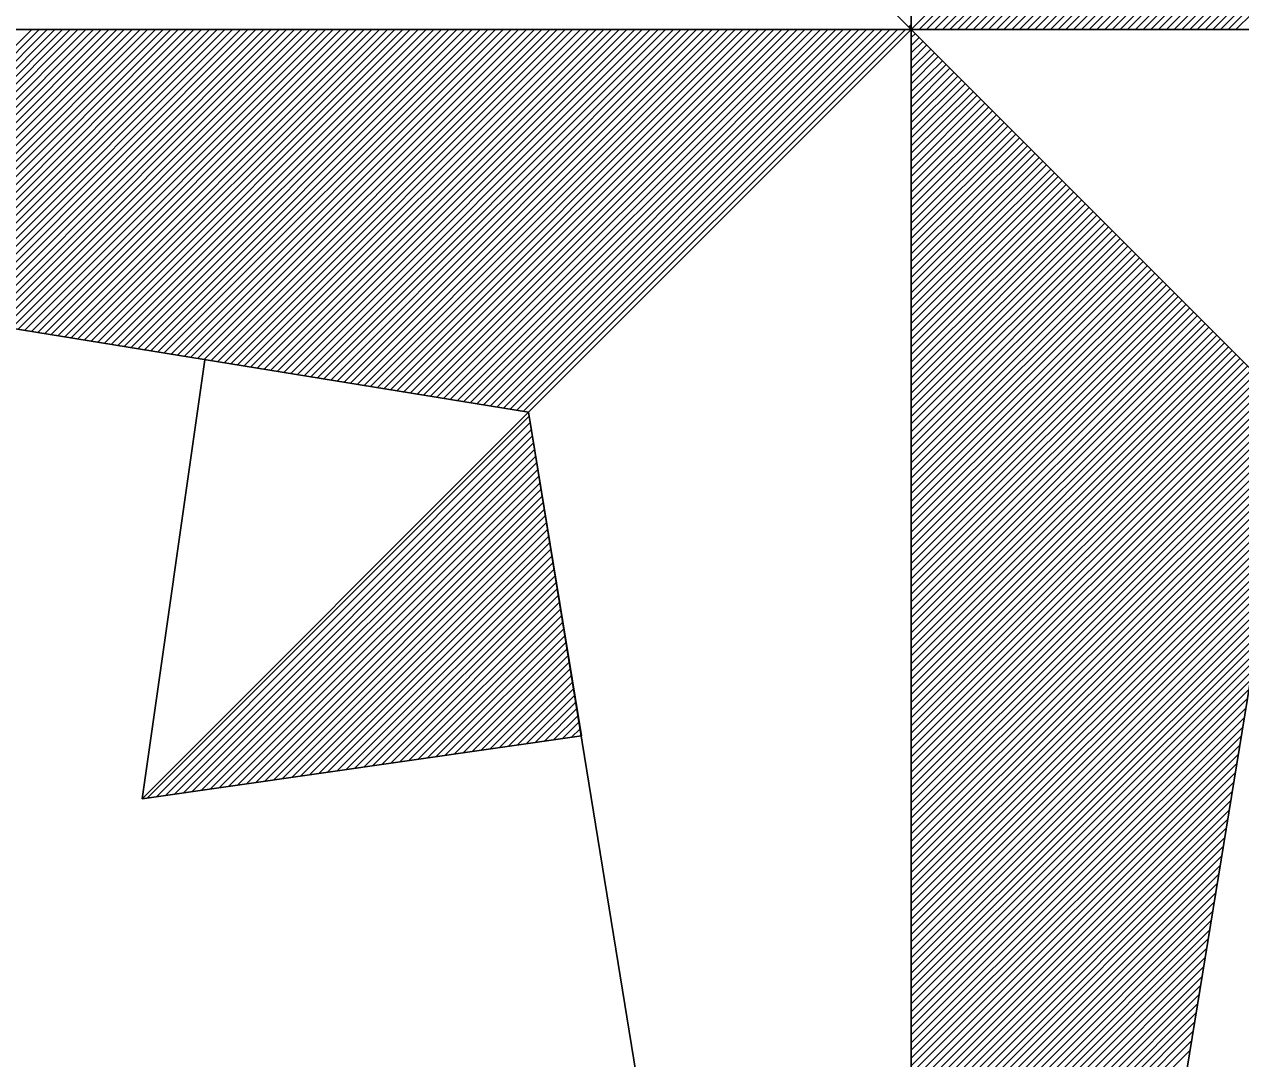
# Model space of a CAD drawing. Extents: x 576692 to 577659, y 273254 to 273799.
# Drawn here: x 577469.933 to 577472.781, y 273527.001 to 273529.423 of the extents above; entities that cross this region are included whole.
import ezdxf

# ---------------------------------------------------------------- set-up
doc = ezdxf.new("R2010")
doc.units = 0
doc.layers.add('RAMI_UZMR_####_####_#', color=7, linetype='Continuous')

msp = doc.modelspace()

# ---------------------------------------------------------------- linework, layer by layer
at = {"layer": 'RAMI_UZMR_####_####_#'}
for p, q in [((577472.0096, 273535.8105), (577472.0096, 273529.4105)), ((577472.0096, 273529.4105), (577471.1136, 273530.3065)), ((577471.1136, 273530.3065), (577472.0096, 273529.4105)), ((577472.0096, 273529.4105), (577472.9056, 273530.3065)), ((577472.028, 273529.4105), (577472.9208, 273530.3041)), ((577472.0456, 273529.4105), (577472.9368, 273530.3017)), ((577472.064, 273529.4105), (577472.9528, 273530.2985)), ((577472.0824, 273529.4105), (577472.968, 273530.2969)), ((577472.1, 273529.4105), (577472.9832, 273530.2937)), ((577472.1176, 273529.4105), (577472.9992, 273530.2913)), ((577472.136, 273529.4105), (577473.0144, 273530.2889)), ((577472.1544, 273529.4105), (577473.0304, 273530.2865)), ((577472.1728, 273529.4105), (577473.0456, 273530.2841)), ((577472.1904, 273529.4105), (577473.0616, 273530.2809)), ((577472.2088, 273529.4105), (577473.0768, 273530.2785)), ((577472.2264, 273529.4105), (577473.092, 273530.2761)), ((577472.2448, 273529.4105), (577473.108, 273530.2737)), ((577472.2632, 273529.4105), (577473.124, 273530.2713)), ((577472.2808, 273529.4105), (577473.1392, 273530.2689)), ((577472.2992, 273529.4105), (577473.1544, 273530.2665)), ((577472.3176, 273529.4105), (577473.1704, 273530.2633)), ((577472.3352, 273529.4105), (577473.1856, 273530.2609)), ((577472.3536, 273529.4105), (577473.2016, 273530.2585)), ((577472.3712, 273529.4105), (577473.2168, 273530.2561)), ((577472.3896, 273529.4105), (577473.2328, 273530.2537)), ((577472.408, 273529.4105), (577473.248, 273530.2505)), ((577472.4264, 273529.4105), (577473.2632, 273530.2481)), ((577472.444, 273529.4105), (577473.2792, 273530.2457)), ((577472.4624, 273529.4105), (577473.2952, 273530.2433)), ((577472.48, 273529.4105), (577473.3104, 273530.2409)), ((577472.4984, 273529.4105), (577473.3256, 273530.2385)), ((577472.516, 273529.4105), (577473.3416, 273530.2361)), ((577472.5344, 273529.4105), (577473.3568, 273530.2329)), ((577472.5528, 273529.4105), (577473.3728, 273530.2305)), ((577472.5704, 273529.4105), (577473.388, 273530.2281)), ((577472.5888, 273529.4105), (577473.404, 273530.2257)), ((577472.6072, 273529.4105), (577473.4192, 273530.2233)), ((577472.6248, 273529.4105), (577473.4352, 273530.2209)), ((577472.6432, 273529.4105), (577473.4504, 273530.2185)), ((577472.6616, 273529.4105), (577473.4664, 273530.2153)), ((577472.6792, 273529.4105), (577473.4816, 273530.2129)), ((577472.6976, 273529.4105), (577473.4968, 273530.2105)), ((577472.716, 273529.4105), (577473.5128, 273530.2081)), ((577472.7336, 273529.4105), (577473.5288, 273530.2057)), ((577472.7512, 273529.4105), (577473.544, 273530.2025)), ((577472.7696, 273529.4105), (577473.5592, 273530.2001)), ((577471.1136, 273528.5145), (577465.6096, 273529.4105)), ((577465.6096, 273529.4105), (577472.0096, 273529.4105)), ((577472.0096, 273529.4105), (577465.6096, 273529.4105)), ((577469.3424, 273528.8025), (577469.9504, 273529.4105)), ((577469.3584, 273528.8001), (577469.968, 273529.4105)), ((577469.3736, 273528.7977), (577469.9864, 273529.4105)), ((577469.3888, 273528.7953), (577470.0048, 273529.4105)), ((577469.4048, 273528.7929), (577470.0224, 273529.4105)), ((577469.42, 273528.7905), (577470.0408, 273529.4105)), ((577469.436, 273528.7881), (577470.0584, 273529.4105)), ((577469.452, 273528.7849), (577470.0768, 273529.4105)), ((577469.4672, 273528.7825), (577470.0952, 273529.4105)), ((577469.4824, 273528.7801), (577470.1128, 273529.4105)), ((577469.4984, 273528.7777), (577470.1312, 273529.4105)), ((577469.5136, 273528.7753), (577470.1496, 273529.4105)), ((577469.5296, 273528.7729), (577470.1672, 273529.4105)), ((577469.5448, 273528.7705), (577470.1856, 273529.4105)), ((577469.5608, 273528.7673), (577470.204, 273529.4105)), ((577469.576, 273528.7649), (577470.2216, 273529.4105)), ((577469.5912, 273528.7625), (577470.24, 273529.4105)), ((577469.6072, 273528.7601), (577470.2584, 273529.4105)), ((577469.6232, 273528.7577), (577470.276, 273529.4105)), ((577469.6384, 273528.7545), (577470.2936, 273529.4105)), ((577469.6536, 273528.7521), (577470.312, 273529.4105)), ((577469.6696, 273528.7497), (577470.3304, 273529.4105)), ((577469.6848, 273528.7473), (577470.348, 273529.4105)), ((577469.7008, 273528.7449), (577470.3664, 273529.4105)), ((577469.716, 273528.7425), (577470.3848, 273529.4105)), ((577469.732, 273528.7401), (577470.4024, 273529.4105)), ((577469.7472, 273528.7369), (577470.4208, 273529.4105)), ((577469.7624, 273528.7345), (577470.4392, 273529.4105)), ((577469.7784, 273528.7321), (577470.4568, 273529.4105)), ((577469.7944, 273528.7297), (577470.4752, 273529.4105)), ((577469.8096, 273528.7273), (577470.4936, 273529.4105)), ((577469.8248, 273528.7241), (577470.5112, 273529.4105)), ((577469.8408, 273528.7217), (577470.5296, 273529.4105)), ((577469.856, 273528.7193), (577470.5472, 273529.4105)), ((577469.872, 273528.7169), (577470.5656, 273529.4105)), ((577469.8872, 273528.7145), (577470.584, 273529.4105)), ((577469.9032, 273528.7113), (577470.6016, 273529.4105)), ((577469.9184, 273528.7089), (577470.62, 273529.4105)), ((577469.9344, 273528.7065), (577470.6384, 273529.4105)), ((577469.9496, 273528.7041), (577470.656, 273529.4105)), ((577469.9648, 273528.7017), (577470.6744, 273529.4105)), ((577469.9808, 273528.6985), (577470.692, 273529.4105)), ((577469.996, 273528.6969), (577470.7104, 273529.4105)), ((577470.012, 273528.6937), (577470.7288, 273529.4105)), ((577470.028, 273528.6913), (577470.7464, 273529.4105)), ((577470.0432, 273528.6889), (577470.7648, 273529.4105)), ((577470.0584, 273528.6865), (577470.7832, 273529.4105)), ((577470.0744, 273528.6841), (577470.8008, 273529.4105)), ((577470.0896, 273528.6809), (577470.8192, 273529.4105)), ((577470.1056, 273528.6785), (577470.8368, 273529.4105)), ((577470.1208, 273528.6761), (577470.8552, 273529.4105)), ((577470.1368, 273528.6737), (577470.8736, 273529.4105)), ((577470.152, 273528.6713), (577470.892, 273529.4105)), ((577470.1672, 273528.6689), (577470.9096, 273529.4105)), ((577470.1832, 273528.6665), (577470.9272, 273529.4105)), ((577470.1992, 273528.6633), (577470.9456, 273529.4105)), ((577470.2144, 273528.6609), (577470.964, 273529.4105)), ((577470.2296, 273528.6585), (577470.9816, 273529.4105)), ((577470.2456, 273528.6561), (577471, 273529.4105)), ((577470.2608, 273528.6537), (577471.0184, 273529.4105)), ((577470.2768, 273528.6505), (577471.036, 273529.4105)), ((577470.292, 273528.6481), (577471.0544, 273529.4105)), ((577470.308, 273528.6457), (577471.0728, 273529.4105)), ((577470.3232, 273528.6433), (577471.0904, 273529.4105)), ((577470.3384, 273528.6409), (577471.1088, 273529.4105)), ((577470.3544, 273528.6385), (577471.1272, 273529.4105)), ((577470.3704, 273528.6361), (577471.1448, 273529.4105)), ((577470.3856, 273528.6329), (577471.1632, 273529.4105)), ((577470.4008, 273528.6305), (577471.1808, 273529.4105)), ((577470.4168, 273528.6281), (577471.1992, 273529.4105)), ((577470.432, 273528.6257), (577471.2168, 273529.4105)), ((577470.448, 273528.6233), (577471.2352, 273529.4105)), ((577470.4632, 273528.6209), (577471.2536, 273529.4105)), ((577470.4792, 273528.6185), (577471.272, 273529.4105)), ((577470.4944, 273528.6153), (577471.2896, 273529.4105)), ((577470.5104, 273528.6129), (577471.308, 273529.4105)), ((577470.5256, 273528.6105), (577471.3256, 273529.4105)), ((577470.5408, 273528.6081), (577471.344, 273529.4105)), ((577470.5568, 273528.6057), (577471.3624, 273529.4105)), ((577470.572, 273528.6025), (577471.38, 273529.4105)), ((577470.588, 273528.6001), (577471.3984, 273529.4105)), ((577470.604, 273528.5977), (577471.4168, 273529.4105)), ((577470.6192, 273528.5953), (577471.4344, 273529.4105)), ((577470.6344, 273528.5929), (577471.4528, 273529.4105)), ((577470.6504, 273528.5897), (577471.4704, 273529.4105)), ((577470.6656, 273528.5873), (577471.4888, 273529.4105)), ((577470.6816, 273528.5849), (577471.5072, 273529.4105)), ((577470.6968, 273528.5825), (577471.5248, 273529.4105)), ((577470.7128, 273528.5801), (577471.5432, 273529.4105)), ((577470.728, 273528.5769), (577471.5608, 273529.4105)), ((577470.7432, 273528.5745), (577471.5792, 273529.4105)), ((577470.7592, 273528.5721), (577471.5976, 273529.4105)), ((577470.7752, 273528.5697), (577471.6152, 273529.4105)), ((577470.7904, 273528.5673), (577471.6336, 273529.4105)), ((577470.8056, 273528.5649), (577471.652, 273529.4105)), ((577470.8216, 273528.5625), (577471.6696, 273529.4105)), ((577470.8368, 273528.5593), (577471.688, 273529.4105)), ((577470.8528, 273528.5569), (577471.7064, 273529.4105)), ((577470.868, 273528.5545), (577471.724, 273529.4105)), ((577470.884, 273528.5521), (577471.7424, 273529.4105)), ((577470.8992, 273528.5497), (577471.7608, 273529.4105)), ((577470.9144, 273528.5465), (577471.7784, 273529.4105)), ((577470.9304, 273528.5449), (577471.7968, 273529.4105)), ((577470.9464, 273528.5417), (577471.8144, 273529.4105)), ((577470.9616, 273528.5393), (577471.8328, 273529.4105)), ((577470.9768, 273528.5369), (577471.8504, 273529.4105)), ((577470.9928, 273528.5345), (577471.8688, 273529.4105)), ((577471.008, 273528.5321), (577471.8872, 273529.4105)), ((577471.024, 273528.5289), (577471.9048, 273529.4105)), ((577471.0392, 273528.5265), (577471.9232, 273529.4105)), ((577471.0552, 273528.5241), (577471.9416, 273529.4105)), ((577471.0704, 273528.5217), (577471.9592, 273529.4105)), ((577471.0864, 273528.5193), (577471.9776, 273529.4105)), ((577471.1016, 273528.5169), (577471.996, 273529.4105)), ((577471.1136, 273528.5145), (577472.0096, 273529.4105)), ((577472.0096, 273529.4105), (577471.1136, 273528.5145)), ((577472.004, 273529.4169), (577472.0096, 273529.4225)), ((577472.0056, 273529.4145), (577472.0096, 273529.4185)), ((577478.4096, 273529.4105), (577472.0096, 273529.4105)), ((577478.4096, 273529.4105), (577472.0096, 273529.4105)), ((577472.0096, 273529.4105), (577472.9056, 273528.5145)), ((577472.0096, 273523.0105), (577472.0096, 273529.4105)), ((577472.0096, 273529.4105), (577472.9056, 273528.5145)), ((577472.0096, 273529.4105), (577472.0096, 273523.0105)), ((577472.0096, 273529.4105), (577472.0104, 273529.4105)), ((577472.0096, 273529.3921), (577472.0192, 273529.4017)), ((577472.0096, 273529.3737), (577472.028, 273529.3921)), ((577472.0096, 273529.3561), (577472.0376, 273529.3833)), ((577472.0096, 273529.3377), (577472.0464, 273529.3745)), ((577472.0096, 273529.3193), (577472.0552, 273529.3649)), ((577472.0096, 273529.3017), (577472.064, 273529.3561)), ((577472.0096, 273529.2833), (577472.0728, 273529.3473)), ((577472.0096, 273529.2657), (577472.0824, 273529.3377)), ((577472.0096, 273529.2473), (577472.0912, 273529.3289)), ((577472.0096, 273529.2289), (577472.1, 273529.3201)), ((577472.0096, 273529.2105), (577472.1096, 273529.3105)), ((577472.0096, 273529.1929), (577472.1184, 273529.3017)), ((577472.0096, 273529.1753), (577472.128, 273529.2929)), ((577472.0096, 273529.1569), (577472.1368, 273529.2841)), ((577472.0096, 273529.1385), (577472.1456, 273529.2745)), ((577472.0096, 273529.1209), (577472.1552, 273529.2657)), ((577472.0096, 273529.1025), (577472.164, 273529.2569)), ((577472.0096, 273529.0841), (577472.1728, 273529.2473)), ((577472.0096, 273529.0665), (577472.1816, 273529.2385)), ((577472.0096, 273529.0481), (577472.1912, 273529.2297)), ((577472.0096, 273529.0297), (577472.2, 273529.2201)), ((577472.0096, 273529.0121), (577472.2088, 273529.2113)), ((577472.0096, 273528.9937), (577472.2184, 273529.2025)), ((577472.0096, 273528.9753), (577472.2272, 273529.1929)), ((577472.0096, 273528.9577), (577472.236, 273529.1841)), ((577472.0096, 273528.9393), (577472.2456, 273529.1753)), ((577472.0096, 273528.9217), (577472.2544, 273529.1657)), ((577472.0096, 273528.9033), (577472.2632, 273529.1569)), ((577472.0096, 273528.8857), (577472.2728, 273529.1481)), ((577472.0096, 273528.8673), (577472.2816, 273529.1385)), ((577472.0096, 273528.8489), (577472.2904, 273529.1297)), ((577472.0096, 273528.8305), (577472.3, 273529.1209)), ((577472.0096, 273528.8129), (577472.3088, 273529.1113)), ((577472.0096, 273528.7945), (577472.3176, 273529.1025)), ((577472.0096, 273528.7769), (577472.3264, 273529.0937)), ((577472.0096, 273528.7585), (577472.336, 273529.0841)), ((577472.0096, 273528.7401), (577472.3448, 273529.0753)), ((577472.0096, 273528.7225), (577472.3536, 273529.0665)), ((577472.0096, 273528.7041), (577472.3632, 273529.0569)), ((577472.0096, 273528.6857), (577472.372, 273529.0481)), ((577472.0096, 273528.6681), (577472.3808, 273529.0393)), ((577472.0096, 273528.6497), (577472.3904, 273529.0305)), ((577472.0096, 273528.6321), (577472.3992, 273529.0217)), ((577472.0096, 273528.6137), (577472.4088, 273529.0121)), ((577472.0096, 273528.5953), (577472.4176, 273529.0033)), ((577472.0096, 273528.5777), (577472.4264, 273528.9945)), ((577472.0096, 273528.5593), (577472.4352, 273528.9849)), ((577472.0096, 273528.5417), (577472.444, 273528.9761)), ((577472.0096, 273528.5233), (577472.4536, 273528.9673)), ((577472.0096, 273528.5049), (577472.4624, 273528.9577)), ((577472.0096, 273528.4873), (577472.4712, 273528.9489)), ((577472.0096, 273528.4689), (577472.4808, 273528.9401)), ((577472.0096, 273528.4505), (577472.4896, 273528.9305)), ((577472.0096, 273528.4329), (577472.4984, 273528.9217)), ((577472.0096, 273528.4145), (577472.508, 273528.9129)), ((577472.0096, 273528.3961), (577472.5168, 273528.9033)), ((577472.0096, 273528.3785), (577472.5256, 273528.8945)), ((577472.0096, 273528.3601), (577472.5352, 273528.8857)), ((577472.0096, 273528.3417), (577472.544, 273528.8761)), ((577472.0096, 273528.3241), (577472.5528, 273528.8673)), ((577472.0096, 273528.3057), (577472.5624, 273528.8585)), ((577472.0096, 273528.2881), (577472.5712, 273528.8489)), ((577472.0096, 273528.2697), (577472.58, 273528.8401)), ((577472.0096, 273528.2521), (577472.5896, 273528.8313)), ((577472.0096, 273528.2337), (577472.5984, 273528.8217)), ((577472.0096, 273528.2153), (577472.6072, 273528.8129)), ((577472.0096, 273528.1977), (577472.6168, 273528.8041)), ((577472.0096, 273528.1793), (577472.6256, 273528.7945)), ((577472.0096, 273528.1609), (577472.6344, 273528.7857)), ((577472.0096, 273528.1433), (577472.644, 273528.7769)), ((577472.0096, 273528.1249), (577472.6528, 273528.7681)), ((577472.0096, 273528.1065), (577472.6616, 273528.7593)), ((577472.0096, 273528.0889), (577472.6712, 273528.7497)), ((577472.0096, 273528.0705), (577472.68, 273528.7409)), ((577472.0096, 273528.0521), (577472.6888, 273528.7313)), ((577472.0096, 273528.0345), (577472.6976, 273528.7225)), ((577472.0096, 273528.0161), (577472.7064, 273528.7137)), ((577472.0096, 273527.9985), (577472.716, 273528.7041)), ((577472.0096, 273527.9801), (577472.7248, 273528.6953)), ((577472.0096, 273527.9617), (577472.7336, 273528.6865)), ((577472.0096, 273527.9441), (577472.7432, 273528.6769)), ((577472.0096, 273527.9257), (577472.752, 273528.6681)), ((577472.0096, 273527.9081), (577472.7608, 273528.6593)), ((577472.0096, 273527.8897), (577472.7704, 273528.6505)), ((577472.0096, 273527.8713), (577472.7792, 273528.6409)), ((577470.2088, 273527.6097), (577470.356, 273528.6377)), ((577472.0096, 273527.8537), (577472.788, 273528.6321)), ((577472.0096, 273527.8353), (577472.7976, 273528.6233)), ((577472.0096, 273527.8169), (577472.8064, 273528.6137)), ((577472.0096, 273527.7993), (577472.8152, 273528.6049)), ((577472.0096, 273527.7809), (577472.8248, 273528.5961)), ((577472.0096, 273527.7633), (577472.8336, 273528.5865)), ((577472.0096, 273527.7449), (577472.8424, 273528.5777)), ((577472.0096, 273527.7265), (577472.852, 273528.5689)), ((577472.0096, 273527.7081), (577472.8608, 273528.5593)), ((577472.0096, 273527.6905), (577472.8696, 273528.5505)), ((577472.0096, 273527.6721), (577472.8792, 273528.5417)), ((577472.0096, 273527.6545), (577472.888, 273528.5321)), ((577470.2088, 273527.6097), (577471.1136, 273528.5145)), ((577470.2088, 273527.6097), (577471.1136, 273528.5145)), ((577470.2208, 273527.6113), (577471.1152, 273528.5057)), ((577472.0096, 273523.0105), (577471.1136, 273528.5145)), ((577471.1136, 273528.5145), (577471.2376, 273527.7569)), ((577472.0096, 273527.6361), (577472.8968, 273528.5233)), ((577472.9056, 273528.5145), (577472.0096, 273523.0105)), ((577472.0096, 273527.6185), (577472.9056, 273528.5137)), ((577470.2424, 273527.6145), (577471.1176, 273528.4905)), ((577470.2632, 273527.6169), (577471.1208, 273528.4745)), ((577472.0096, 273527.6001), (577472.9024, 273528.4921)), ((577472.0096, 273527.5817), (577472.8984, 273528.4713)), ((577470.284, 273527.6201), (577471.1224, 273528.4585)), ((577470.3056, 273527.6233), (577471.1256, 273528.4433)), ((577472.0096, 273527.5641), (577472.8952, 273528.4489)), ((577470.3264, 273527.6265), (577471.128, 273528.4281)), ((577470.348, 273527.6297), (577471.1304, 273528.4121)), ((577472.0096, 273527.5457), (577472.892, 273528.4273)), ((577470.3688, 273527.6329), (577471.1328, 273528.3969)), ((577472.0096, 273527.5273), (577472.888, 273528.4057)), ((577472.0096, 273527.5097), (577472.8848, 273528.3841)), ((577470.3896, 273527.6353), (577471.1352, 273528.3809)), ((577470.4112, 273527.6385), (577471.1384, 273528.3657)), ((577472.0096, 273527.4913), (577472.8808, 273528.3625)), ((577470.432, 273527.6417), (577471.1408, 273528.3497)), ((577470.4536, 273527.6449), (577471.1432, 273528.3345)), ((577472.0096, 273527.4729), (577472.8776, 273528.3409)), ((577470.4744, 273527.6473), (577471.1456, 273528.3185)), ((577470.4952, 273527.6505), (577471.148, 273528.3033)), ((577472.0096, 273527.4553), (577472.8744, 273528.3193)), ((577472.0096, 273527.4369), (577472.8704, 273528.2977)), ((577470.5168, 273527.6537), (577471.1504, 273528.2873)), ((577470.5376, 273527.6569), (577471.1528, 273528.2721)), ((577472.0096, 273527.4185), (577472.8664, 273528.2761)), ((577470.5592, 273527.6593), (577471.156, 273528.2569)), ((577470.58, 273527.6625), (577471.1584, 273528.2409)), ((577472.0096, 273527.4009), (577472.8632, 273528.2545)), ((577470.6008, 273527.6657), (577471.1608, 273528.2249)), ((577472.0096, 273527.3833), (577472.86, 273528.2329)), ((577470.6224, 273527.6689), (577471.1632, 273528.2097)), ((577470.6432, 273527.6721), (577471.1656, 273528.1945)), ((577472.0096, 273527.3649), (577472.8568, 273528.2113)), ((577472.0096, 273527.3465), (577472.8528, 273528.1897)), ((577470.6648, 273527.6745), (577471.1688, 273528.1785)), ((577470.6856, 273527.6777), (577471.1712, 273528.1633)), ((577472.0096, 273527.3281), (577472.8496, 273528.1681)), ((577470.7064, 273527.6809), (577471.1736, 273528.1473)), ((577470.728, 273527.6841), (577471.176, 273528.1321)), ((577472.0096, 273527.3105), (577472.8456, 273528.1465)), ((577470.7488, 273527.6873), (577471.1784, 273528.1161)), ((577470.7704, 273527.6897), (577471.1808, 273528.1009)), ((577472.0096, 273527.2921), (577472.8424, 273528.1249)), ((577472.0096, 273527.2745), (577472.8384, 273528.1033)), ((577470.7912, 273527.6929), (577471.1832, 273528.0857)), ((577470.812, 273527.6961), (577471.1864, 273528.0697)), ((577472.0096, 273527.2561), (577472.8352, 273528.0817)), ((577470.8336, 273527.6993), (577471.1888, 273528.0537)), ((577472.0096, 273527.2377), (577472.832, 273528.0601)), ((577470.8544, 273527.7017), (577471.1912, 273528.0385)), ((577470.876, 273527.7049), (577471.1936, 273528.0233)), ((577472.0096, 273527.2201), (577472.828, 273528.0385)), ((577472.0096, 273527.2017), (577472.8248, 273528.0169)), ((577470.8968, 273527.7081), (577471.196, 273528.0073)), ((577470.9176, 273527.7113), (577471.1992, 273527.9921)), ((577472.0096, 273527.1833), (577472.8216, 273527.9945)), ((577470.9392, 273527.7145), (577471.2016, 273527.9761)), ((577470.96, 273527.7169), (577471.204, 273527.9609)), ((577472.0096, 273527.1657), (577472.8176, 273527.9737)), ((577470.9816, 273527.7201), (577471.2064, 273527.9449)), ((577471.0024, 273527.7233), (577471.2088, 273527.9297)), ((577472.0096, 273527.1473), (577472.8144, 273527.9513)), ((577472.0096, 273527.1297), (577472.8104, 273527.9305)), ((577471.0232, 273527.7257), (577471.212, 273527.9145)), ((577471.0448, 273527.7289), (577471.2144, 273527.8985)), ((577472.0096, 273527.1113), (577472.8072, 273527.9089)), ((577471.0656, 273527.7321), (577471.2168, 273527.8825)), ((577472.0096, 273527.0929), (577472.804, 273527.8873)), ((577471.0872, 273527.7353), (577471.2192, 273527.8673)), ((577471.108, 273527.7385), (577471.2216, 273527.8521)), ((577472.0096, 273527.0753), (577472.8, 273527.8657)), ((577472.0096, 273527.0569), (577472.796, 273527.8441)), ((577471.1288, 273527.7417), (577471.224, 273527.8361)), ((577471.1504, 273527.7441), (577471.2264, 273527.8209)), ((577472.0096, 273527.0385), (577472.7928, 273527.8217)), ((577471.1712, 273527.7473), (577471.2296, 273527.8049)), ((577471.1928, 273527.7505), (577471.232, 273527.7897)), ((577472.0096, 273527.0209), (577472.7896, 273527.8001)), ((577471.2376, 273527.7569), (577470.2088, 273527.6097)), ((577471.2376, 273527.7569), (577470.2088, 273527.6097)), ((577471.2136, 273527.7529), (577471.2344, 273527.7737)), ((577471.2344, 273527.7561), (577471.2368, 273527.7585)), ((577472.0096, 273527.0025), (577472.7864, 273527.7785)), ((577472.0096, 273526.9849), (577472.7824, 273527.7569)), ((577472.0096, 273526.9665), (577472.7792, 273527.7353)), ((577472.0096, 273526.9481), (577472.7752, 273527.7137)), ((577472.0096, 273526.9305), (577472.772, 273527.6921)), ((577472.0096, 273526.9121), (577472.768, 273527.6705)), ((577472.0096, 273526.8937), (577472.7648, 273527.6489)), ((577472.0096, 273526.8761), (577472.7616, 273527.6273)), ((577472.0096, 273526.8577), (577472.7576, 273527.6057)), ((577472.0096, 273526.8393), (577472.7544, 273527.5841)), ((577472.0096, 273526.8217), (577472.7512, 273527.5625)), ((577472.0096, 273526.8033), (577472.7472, 273527.5409)), ((577472.0096, 273526.7849), (577472.744, 273527.5193)), ((577472.0096, 273526.7673), (577472.74, 273527.4977)), ((577472.0096, 273526.7497), (577472.7368, 273527.4761)), ((577472.0096, 273526.7313), (577472.7336, 273527.4545)), ((577472.0096, 273526.7129), (577472.7296, 273527.4329)), ((577472.0096, 273526.6953), (577472.7256, 273527.4113)), ((577472.0096, 273526.6769), (577472.7224, 273527.3897)), ((577472.0096, 273526.6585), (577472.7192, 273527.3681)), ((577472.0096, 273526.6409), (577472.716, 273527.3465)), ((577472.0096, 273526.6225), (577472.712, 273527.3249)), ((577472.0096, 273526.6041), (577472.7088, 273527.3033)), ((577472.0096, 273526.5865), (577472.7048, 273527.2817)), ((577472.0096, 273526.5681), (577472.7016, 273527.2601)), ((577472.0096, 273526.5497), (577472.6976, 273527.2385)), ((577472.0096, 273526.5321), (577472.6944, 273527.2169)), ((577472.0096, 273526.5137), (577472.6912, 273527.1945)), ((577472.0096, 273526.4961), (577472.6872, 273527.1737)), ((577472.0096, 273526.4777), (577472.684, 273527.1513)), ((577472.0096, 273526.4593), (577472.6808, 273527.1305)), ((577472.0096, 273526.4417), (577472.6768, 273527.1089)), ((577472.0096, 273526.4233), (577472.6736, 273527.0873)), ((577472.0096, 273526.4049), (577472.6696, 273527.0657)), ((577472.0096, 273526.3873), (577472.6664, 273527.0441)), ((577472.0096, 273526.3689), (577472.6632, 273527.0217))]:
    msp.add_line(p, q, dxfattribs=at)

doc.saveas('drawing.dxf')
